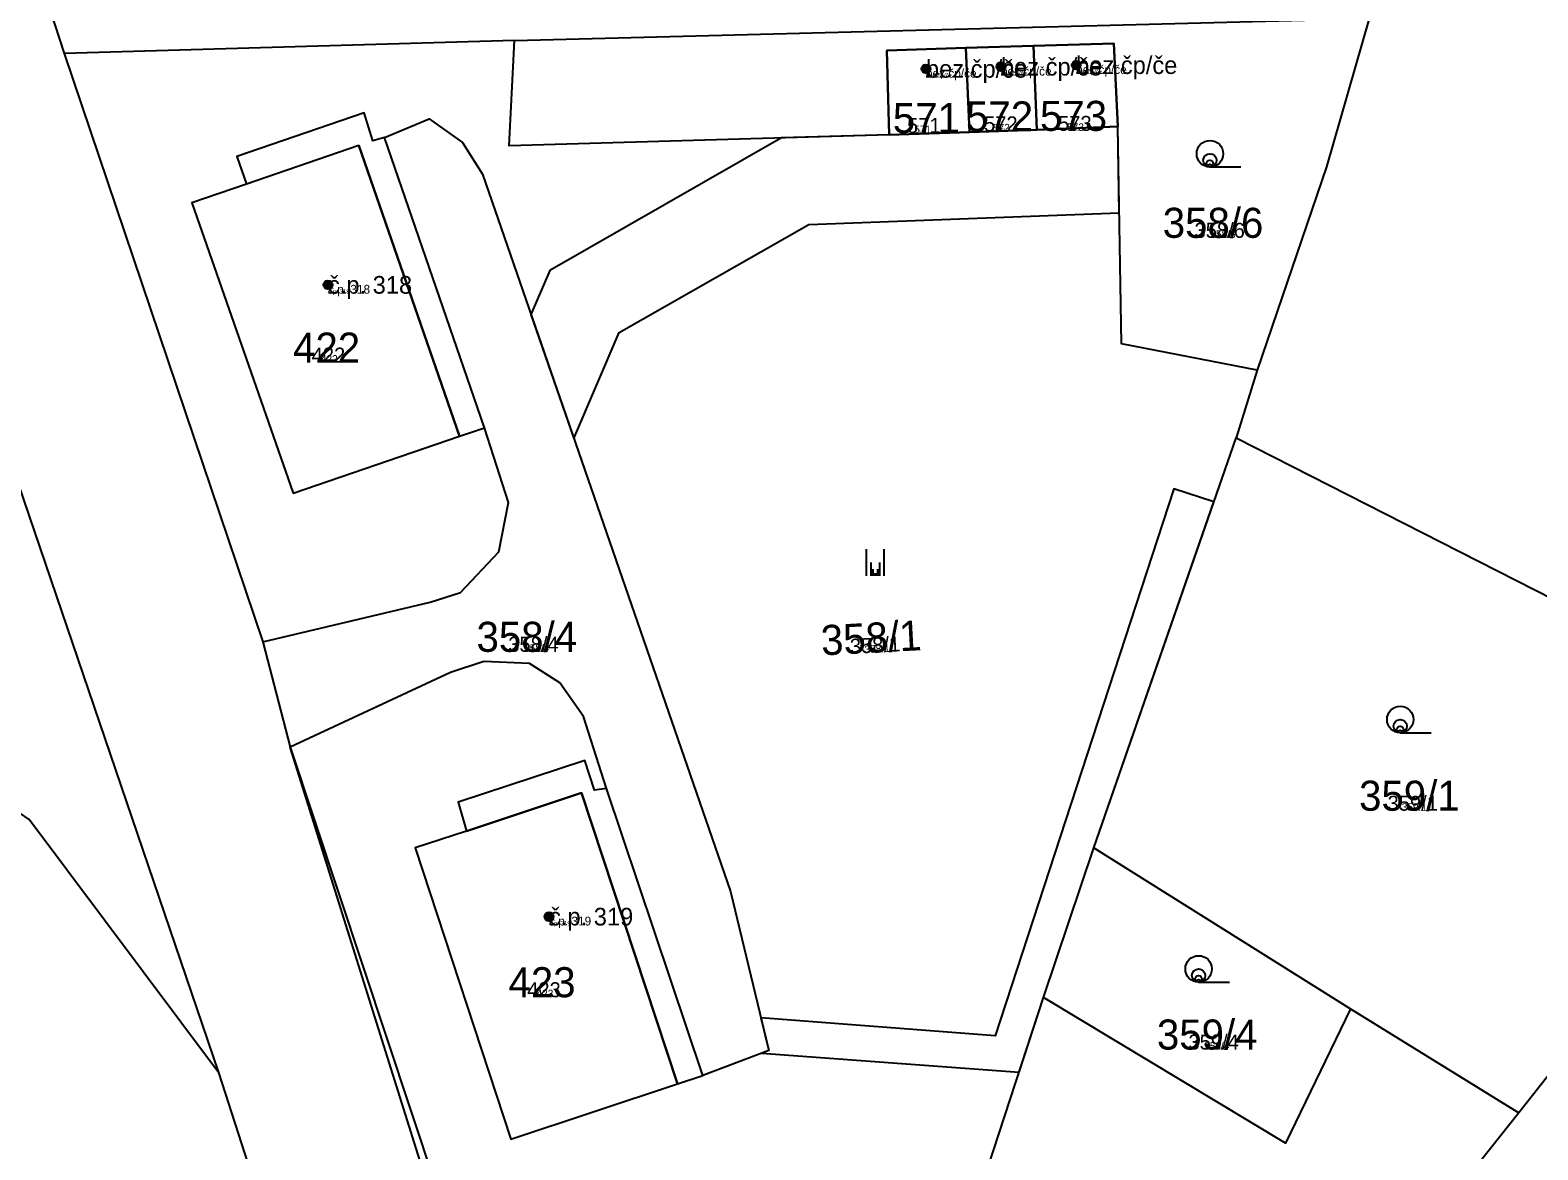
# Model space of a CAD drawing. Extents: x -744652 to -739090, y -980828 to -975855.
# Drawn here: x -742405.9 to -742320.6, y -978941.8 to -978878.4 of the extents above; entities that cross this region are included whole.
import ezdxf

# ---------------------------------------------------------------- set-up
doc = ezdxf.new("R2010")
doc.units = 0
for name, color, linetype in [('KAT_02_hranice parcel', 7, 'Continuous'), ('KAT_03_1000_st čísla parcelní', 7, 'Continuous'), ('KAT_03_1000_čísla parcelní', 7, 'Continuous'), ('KAT_03_1000_čísla popisná', 7, 'Continuous'), ('KAT_03_100_st čísla parcelní', 7, 'Continuous'), ('KAT_03_100_čísla parcelní', 7, 'Continuous'), ('KAT_03_100_čísla popisná', 7, 'Continuous'), ('KAT_03_250_st čísla parcelní', 7, 'Continuous'), ('KAT_03_250_čísla parcelní', 7, 'Continuous'), ('KAT_03_250_čísla popisná', 7, 'Continuous'), ('KAT_03_500_st čísla parcelní', 7, 'Continuous'), ('KAT_03_500_čísla parcelní', 7, 'Continuous'), ('KAT_03_500_čísla popisná', 7, 'Continuous'), ('KAT_04_vnitřní kresba', 7, 'Continuous'), ('KAT_05_1000_značky kultur', 7, 'Continuous'), ('KAT_05_100_značky kultur', 7, 'Continuous'), ('KAT_05_250_značky kultur', 7, 'Continuous'), ('KAT_05_500_značky kultur', 7, 'Continuous'), ('KAT_07_1000_značky budov', 7, 'Continuous'), ('KAT_07_100_značky budov', 7, 'Continuous'), ('KAT_07_500_značky budov', 7, 'Continuous'), ('KAT_10_věcná břemena', 7, 'Continuous'), ('KAT_14_plocha_budovy', 7, 'Continuous')]:
    doc.layers.add(name, color=color, linetype=linetype)

msp = doc.modelspace()

# ---------------------------------------------------------------- linework, layer by layer
at = {"layer": 'KAT_02_hranice parcel'}
for p, q in [((-742409.12, -978863.91), (-742403.96, -978879.76)), ((-742378.5, -978879.01), (-742330.17, -978877.77)), ((-742378.5, -978879.01), (-742403.96, -978879.76)), ((-742352.98, -978879.44), (-742349.15, -978879.32)), ((-742348.96, -978884.07), (-742349.15, -978879.32)), ((-742403.96, -978879.76), (-742392.73, -978913.03)), ((-742352.76, -978884.2), (-742352.98, -978879.44)), ((-742380.19, -978900.93), (-742385.85, -978884.5)), ((-742352.76, -978884.2), (-742357.32, -978884.36)), ((-742348.96, -978884.07), (-742352.76, -978884.2)), ((-742344.38, -978883.88), (-742348.96, -978884.07)), ((-742336.5, -978897.66), (-742337.69, -978901.49)), ((-742407.8, -978900.49), (-742395.24, -978937.4)), ((-742345.74, -978924.68), (-742337.69, -978901.49)), ((-742337.69, -978901.49), (-742305.06, -978918.13)), ((-742392.73, -978913.03), (-742391.18, -978919)), ((-742391.18, -978919), (-742381.55, -978948.02)), ((-742367.85, -978937.57), (-742373.29, -978921.34)), ((-742348.59, -978933.15), (-742345.74, -978924.68)), ((-742345.74, -978924.68), (-742331.22, -978933.79)), ((-742352.31, -978944.52), (-742348.59, -978933.15)), ((-742331.22, -978933.79), (-742321.71, -978939.68)), ((-742316.93, -978933.58), (-742321.71, -978939.68)), ((-742395.24, -978937.4), (-742385.66, -978967.06)), ((-742321.71, -978939.68), (-742331.15, -978951.52))]:
    msp.add_line(p, q, dxfattribs=at)
for points in [[(-742330.17, -978877.77), (-742332.58, -978886.17), (-742336.5, -978897.66)], [(-742357.32, -978884.36), (-742378.79, -978884.98), (-742378.5, -978879.01)], [(-742349.15, -978879.32), (-742344.61, -978879.18), (-742344.38, -978883.88)], [(-742357.32, -978884.36), (-742357.44, -978879.58), (-742352.98, -978879.44)], [(-742385.85, -978884.5), (-742386.5, -978884.69), (-742387, -978883.11), (-742394.2, -978885.58), (-742393.64, -978887.14), (-742396.73, -978888.2), (-742391, -978904.62), (-742381.6, -978901.4), (-742380.19, -978900.93)], [(-742385.85, -978884.5), (-742383.32, -978883.44), (-742381.43, -978884.78), (-742380.31, -978886.57), (-742366.29, -978927.15), (-742364.11, -978936.16), (-742367.85, -978937.57)], [(-742336.5, -978897.66), (-742344.18, -978896.17), (-742344.38, -978883.88)], [(-742392.73, -978913.03), (-742383.27, -978910.79), (-742381.54, -978910.24), (-742379.39, -978907.94), (-742378.84, -978905.16), (-742380.19, -978900.93)], [(-742373.29, -978921.34), (-742374.59, -978917.25), (-742375.94, -978915.36), (-742377.64, -978914.26), (-742380.23, -978914.15), (-742382.12, -978914.77), (-742391.18, -978919)], [(-742395.24, -978937.4), (-742405.94, -978923.09), (-742414.51, -978917.17), (-742426.64, -978917.34), (-742449.99, -978924.7), (-742431.69, -978981.87)], [(-742367.42, -978991.42), (-742368.35, -978991.73), (-742391.18, -978919)], [(-742373.29, -978921.34), (-742373.98, -978921.43), (-742374.52, -978919.75), (-742381.68, -978922.11), (-742381.2, -978923.75), (-742384.12, -978924.69), (-742378.7, -978941.16), (-742369.27, -978938.04), (-742367.85, -978937.57)], [(-742331.22, -978933.79), (-742334.91, -978941.39), (-742348.59, -978933.15)]]:
    msp.add_lwpolyline(points, dxfattribs=at)
at = {"layer": 'KAT_03_1000_čísla popisná'}
for centre in [(-742350.99, -978880.5), (-742350.99, -978880.5), (-742346.74, -978880.41), (-742346.74, -978880.41), (-742355.23, -978880.62), (-742355.23, -978880.62), (-742389.04, -978892.84), (-742389.04, -978892.84), (-742376.54, -978928.58), (-742376.54, -978928.58)]:
    msp.add_circle(centre, 0.25, dxfattribs=at)
at = {"layer": 'KAT_03_100_čísla popisná'}
for centre in [(-742355.23, -978880.62), (-742355.23, -978880.62), (-742350.99, -978880.5), (-742350.99, -978880.5), (-742346.74, -978880.41), (-742346.74, -978880.41), (-742389.04, -978892.84), (-742389.04, -978892.84), (-742376.54, -978928.58), (-742376.54, -978928.58)]:
    msp.add_circle(centre, 0.025, dxfattribs=at)
at = {"layer": 'KAT_03_250_čísla popisná'}
for centre in [(-742355.23, -978880.62), (-742355.23, -978880.62), (-742350.99, -978880.5), (-742350.99, -978880.5), (-742346.74, -978880.41), (-742346.74, -978880.41), (-742389.04, -978892.84), (-742389.04, -978892.84), (-742376.54, -978928.58), (-742376.54, -978928.58)]:
    msp.add_circle(centre, 0.0625, dxfattribs=at)
at = {"layer": 'KAT_03_500_čísla popisná'}
for centre in [(-742355.23, -978880.62), (-742355.23, -978880.62), (-742350.99, -978880.5), (-742350.99, -978880.5), (-742346.74, -978880.41), (-742346.74, -978880.41), (-742389.04, -978892.84), (-742389.04, -978892.84), (-742376.54, -978928.58), (-742376.54, -978928.58)]:
    msp.add_circle(centre, 0.125, dxfattribs=at)
at = {"layer": 'KAT_04_vnitřní kresba'}
for p, q in [((-742387.29, -978884.96), (-742393.64, -978887.14)), ((-742387.29, -978884.96), (-742381.6, -978901.4)), ((-742381.2, -978923.75), (-742374.7, -978921.58)), ((-742374.7, -978921.58), (-742369.27, -978938.04))]:
    msp.add_line(p, q, dxfattribs=at)
at = {"layer": 'KAT_05_1000_značky kultur'}
for p, q in [((-742339.173, -978886.17), (-742337.423, -978886.17)), ((-742358.591, -978909.3), (-742358.591, -978907.8)), ((-742357.59, -978909.3), (-742357.59, -978907.8)), ((-742328.413, -978918.18), (-742326.663, -978918.18)), ((-742339.813, -978932.29), (-742338.063, -978932.29))]:
    msp.add_line(p, q, dxfattribs=at)
for centre in [(-742339.173, -978885.42), (-742328.413, -978917.43), (-742339.813, -978931.54)]:
    msp.add_circle(centre, 0.75, dxfattribs=at)
at = {"layer": 'KAT_05_100_značky kultur'}
for p, q in [((-742339.179, -978886.17), (-742339.004, -978886.17)), ((-742358.131, -978909.3), (-742358.131, -978909.15)), ((-742358.031, -978909.3), (-742358.031, -978909.15)), ((-742328.419, -978918.18), (-742328.244, -978918.18)), ((-742339.819, -978932.29), (-742339.644, -978932.29))]:
    msp.add_line(p, q, dxfattribs=at)
for centre in [(-742339.179, -978886.095), (-742328.419, -978918.105), (-742339.819, -978932.215)]:
    msp.add_circle(centre, 0.075, dxfattribs=at)
at = {"layer": 'KAT_05_250_značky kultur'}
for p, q in [((-742339.178, -978886.17), (-742338.741, -978886.17)), ((-742358.208, -978909.3), (-742358.208, -978908.925)), ((-742357.958, -978909.3), (-742357.958, -978908.925)), ((-742328.418, -978918.18), (-742327.981, -978918.18)), ((-742339.818, -978932.29), (-742339.381, -978932.29))]:
    msp.add_line(p, q, dxfattribs=at)
for centre in [(-742339.178, -978885.982), (-742328.418, -978917.992), (-742339.818, -978932.102)]:
    msp.add_circle(centre, 0.187, dxfattribs=at)
at = {"layer": 'KAT_05_500_značky kultur'}
for p, q in [((-742339.177, -978886.17), (-742338.302, -978886.17)), ((-742358.336, -978909.3), (-742358.336, -978908.55)), ((-742357.835, -978909.3), (-742357.835, -978908.55)), ((-742328.417, -978918.18), (-742327.542, -978918.18)), ((-742339.817, -978932.29), (-742338.942, -978932.29))]:
    msp.add_line(p, q, dxfattribs=at)
for centre in [(-742339.176, -978885.795), (-742328.416, -978917.805), (-742339.816, -978931.915)]:
    msp.add_circle(centre, 0.375, dxfattribs=at)
at = {"layer": 'KAT_07_1000_značky budov'}
for centre in [(-742346.747, -978880.409), (-742355.237, -978880.619), (-742350.997, -978880.499), (-742389.047, -978892.839), (-742376.547, -978928.579)]:
    msp.add_circle(centre, 0.175, dxfattribs=at)
at = {"layer": 'KAT_07_100_značky budov'}
for centre in [(-742355.231, -978880.62), (-742350.991, -978880.5), (-742346.741, -978880.41), (-742389.041, -978892.84), (-742376.541, -978928.58)]:
    msp.add_circle(centre, 0.0175, dxfattribs=at)
at = {"layer": 'KAT_07_500_značky budov'}
for centre, radius in [((-742355.233, -978880.62), 0.0875), ((-742355.232, -978880.62), 0.0438), ((-742350.993, -978880.5), 0.0875), ((-742350.992, -978880.5), 0.0438), ((-742346.743, -978880.41), 0.0875), ((-742346.742, -978880.41), 0.0438), ((-742389.043, -978892.84), 0.0875), ((-742389.042, -978892.84), 0.0438), ((-742376.543, -978928.58), 0.0875), ((-742376.542, -978928.58), 0.0438)]:
    msp.add_circle(centre, radius, dxfattribs=at)
at = {"layer": 'KAT_10_věcná břemena'}
for points in [[(-742377.57, -978894.51), (-742375.14, -978901.54), (-742372.57, -978895.53), (-742361.85, -978889.42), (-742344.3, -978888.77), (-742344.38, -978883.88), (-742348.96, -978884.07), (-742352.76, -978884.2), (-742357.32, -978884.36), (-742363.39, -978884.53), (-742376.5, -978892.02)], [(-742377.57, -978894.51), (-742375.14, -978901.54), (-742372.57, -978895.53), (-742361.85, -978889.42), (-742344.3, -978888.77), (-742344.38, -978883.88), (-742348.96, -978884.07), (-742352.76, -978884.2), (-742357.32, -978884.36), (-742363.39, -978884.53), (-742376.5, -978892.02)], [(-742364.56, -978934.31), (-742364.11, -978936.16), (-742364.52, -978936.31), (-742349.97, -978937.37), (-742348.59, -978933.15), (-742345.74, -978924.68), (-742338.95, -978905.12), (-742341.22, -978904.38), (-742351.32, -978935.33)], [(-742341.22, -978904.38), (-742351.32, -978935.33), (-742364.56, -978934.31), (-742364.11, -978936.16), (-742364.52, -978936.31), (-742349.97, -978937.37), (-742348.59, -978933.15), (-742345.74, -978924.68), (-742338.95, -978905.12)]]:
    msp.add_lwpolyline(points, close=True, dxfattribs=at)
at = {"layer": 'KAT_14_plocha_budovy'}
for points in [[(-742352.98, -978879.44), (-742352.76, -978884.2), (-742348.96, -978884.07), (-742349.15, -978879.32)], [(-742349.15, -978879.32), (-742348.96, -978884.07), (-742344.38, -978883.88), (-742344.61, -978879.18)], [(-742357.44, -978879.58), (-742357.32, -978884.36), (-742352.76, -978884.2), (-742352.98, -978879.44)], [(-742396.73, -978888.2), (-742391, -978904.62), (-742381.6, -978901.4), (-742387.29, -978884.96), (-742393.64, -978887.14)], [(-742384.12, -978924.69), (-742378.7, -978941.16), (-742369.27, -978938.04), (-742374.7, -978921.58), (-742381.2, -978923.75)]]:
    msp.add_lwpolyline(points, close=True, dxfattribs=at)

# ---------------------------------------------------------------- texts
at = {"layer": 'KAT_03_1000_st čísla parcelní'}
for s, p in [('571', (-742357.104, -978884.25)), ('572', (-742352.964, -978884.16)), ('573', (-742348.784, -978884.13)), ('422', (-742391.014, -978897.24)), ('423', (-742378.834, -978933.14))]:
    msp.add_text(s, height=1.7, dxfattribs=at).set_placement(p)
at = {"layer": 'KAT_03_1000_čísla parcelní'}
for s, p in [('358/6', (-742341.843, -978890.18)), ('358/4', (-742380.643, -978913.6)), ('359/1', (-742330.743, -978922.59)), ('359/4', (-742342.173, -978936.1))]:
    msp.add_text(s, height=1.7, dxfattribs=at).set_placement(p)
msp.add_text('358/1', height=1.7, rotation=3, dxfattribs=at).set_placement((-742361.125, -978913.803))
at = {"layer": 'KAT_03_1000_čísla popisná'}
for s, height, p in [('bez čp/če', 1, (-742355.23, -978881.12)), ('bez čp/če', 1, (-742350.99, -978881)), ('bez čp/če', 1, (-742346.74, -978880.91)), ('571', 0.017, (-742355.507, -978884.25)), ('572', 0.017, (-742350.95, -978884.16)), ('573', 0.017, (-742346.757, -978884.13)), ('č.p. 318', 1, (-742389.04, -978893.34)), ('422', 0.017, (-742388.934, -978897.24)), ('č.p. 319', 1, (-742376.54, -978929.08)), ('423', 0.017, (-742376.74, -978933.14))]:
    msp.add_text(s, height=height, dxfattribs=at).set_placement(p)
at = {"layer": 'KAT_03_100_st čísla parcelní'}
for s, p in [('571', (-742355.652, -978884.25)), ('572', (-742351.133, -978884.16)), ('573', (-742346.941, -978884.13)), ('422', (-742389.123, -978897.24)), ('423', (-742376.931, -978933.14))]:
    msp.add_text(s, height=0.17, dxfattribs=at).set_placement(p)
at = {"layer": 'KAT_03_100_čísla parcelní'}
for s, p in [('358/6', (-742338.609, -978890.18)), ('358/4', (-742377.409, -978913.6)), ('359/1', (-742327.846, -978922.59)), ('359/4', (-742338.963, -978936.1))]:
    msp.add_text(s, height=0.17, dxfattribs=at).set_placement(p)
msp.add_text('358/1', height=0.17, rotation=3, dxfattribs=at).set_placement((-742358.208, -978913.65))
at = {"layer": 'KAT_03_100_čísla popisná'}
for s, height, p in [('bez čp/če', 0.1, (-742355.23, -978881.12)), ('bez čp/če', 0.1, (-742350.99, -978881)), ('bez čp/če', 0.1, (-742346.74, -978880.91)), ('571', 0.0017, (-742355.493, -978884.25)), ('572', 0.0017, (-742350.932, -978884.16)), ('573', 0.0017, (-742346.738, -978884.13)), ('č.p. 318', 0.1, (-742389.04, -978893.34)), ('422', 0.0017, (-742388.915, -978897.24)), ('č.p. 319', 0.1, (-742376.54, -978929.08)), ('423', 0.0017, (-742376.721, -978933.14))]:
    msp.add_text(s, height=height, dxfattribs=at).set_placement(p)
at = {"layer": 'KAT_03_250_st čísla parcelní'}
for s, p in [('571', (-742355.894, -978884.25)), ('572', (-742351.438, -978884.16)), ('573', (-742347.248, -978884.13)), ('422', (-742389.438, -978897.24)), ('423', (-742377.248, -978933.14))]:
    msp.add_text(s, height=0.425, dxfattribs=at).set_placement(p)
at = {"layer": 'KAT_03_250_čísla parcelní'}
for s, p in [('358/6', (-742339.148, -978890.18)), ('358/4', (-742377.948, -978913.6)), ('359/1', (-742328.329, -978922.59)), ('359/4', (-742339.498, -978936.1))]:
    msp.add_text(s, height=0.425, dxfattribs=at).set_placement(p)
msp.add_text('358/1', height=0.425, rotation=3, dxfattribs=at).set_placement((-742358.694, -978913.676))
at = {"layer": 'KAT_03_250_čísla popisná'}
for s, height, p in [('bez čp/če', 0.25, (-742355.23, -978881.12)), ('bez čp/če', 0.25, (-742350.99, -978881)), ('bez čp/če', 0.25, (-742346.74, -978880.91)), ('571', 0.00425, (-742355.495, -978884.25)), ('572', 0.00425, (-742350.935, -978884.16)), ('573', 0.00425, (-742346.741, -978884.13)), ('č.p. 318', 0.25, (-742389.04, -978893.34)), ('422', 0.00425, (-742388.918, -978897.24)), ('č.p. 319', 0.25, (-742376.54, -978929.08)), ('423', 0.00425, (-742376.724, -978933.14))]:
    msp.add_text(s, height=height, dxfattribs=at).set_placement(p)
at = {"layer": 'KAT_03_500_st čísla parcelní'}
for s, p in [('571', (-742356.298, -978884.25)), ('572', (-742351.947, -978884.16)), ('573', (-742347.76, -978884.13)), ('422', (-742389.963, -978897.24)), ('423', (-742377.777, -978933.14))]:
    msp.add_text(s, height=0.85, dxfattribs=at).set_placement(p)
at = {"layer": 'KAT_03_500_čísla parcelní'}
for s, p in [('358/6', (-742340.046, -978890.18)), ('358/4', (-742378.846, -978913.6)), ('359/1', (-742329.133, -978922.59)), ('359/4', (-742340.389, -978936.1))]:
    msp.add_text(s, height=0.85, dxfattribs=at).set_placement(p)
msp.add_text('358/1', height=0.85, rotation=3, dxfattribs=at).set_placement((-742359.504, -978913.718))
at = {"layer": 'KAT_03_500_čísla popisná'}
for s, height, p in [('bez čp/če', 0.5, (-742355.23, -978881.12)), ('bez čp/če', 0.5, (-742350.99, -978881)), ('bez čp/če', 0.5, (-742346.74, -978880.91)), ('571', 0.0085, (-742355.499, -978884.25)), ('572', 0.0085, (-742350.94, -978884.16)), ('573', 0.0085, (-742346.746, -978884.13)), ('č.p. 318', 0.5, (-742389.04, -978893.34)), ('422', 0.0085, (-742388.923, -978897.24)), ('č.p. 319', 0.5, (-742376.54, -978929.08)), ('423', 0.0085, (-742376.73, -978933.14))]:
    msp.add_text(s, height=height, dxfattribs=at).set_placement(p)

doc.saveas('drawing.dxf')
